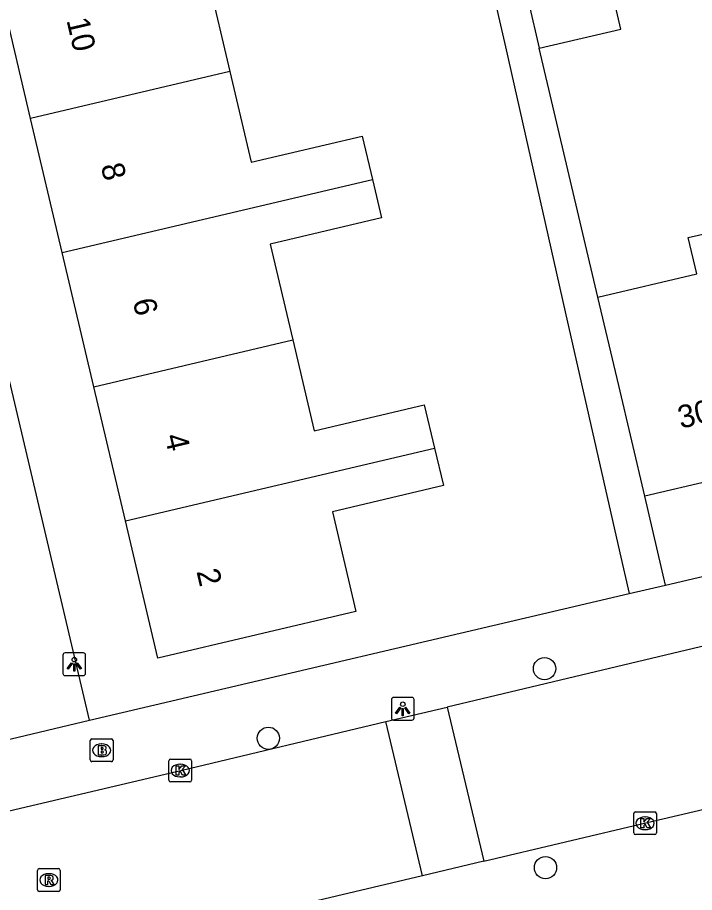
# Model space of a CAD drawing. Extents: x 158038 to 159242, y 380133 to 381214.
# Drawn here: x 158902.78 to 158932.55, y 380870.88 to 380909.34 of the extents above; entities that cross this region are included whole.
import ezdxf

# ---------------------------------------------------------------- set-up
doc = ezdxf.new("R2010")
doc.units = 0
for name, color, linetype in [('IMGEO_Boom', 7, 'Continuous'), ('IMGEO_Brandkraan', 7, 'Continuous'), ('IMGEO_Kolk', 7, 'Continuous'), ('IMGEO_Lichtpunt', 7, 'Continuous'), ('IMGEO_Pand', 7, 'Continuous'), ('IMGEO_Pand_nummerreeks', 7, 'Continuous'), ('IMGEO_Rijbaan_lokaal_open', 7, 'Continuous'), ('IMGEO_Rioolput', 7, 'Continuous'), ('IMGEO_Voetpad_open', 7, 'Continuous')]:
    doc.layers.add(name, color=color, linetype=linetype)

msp = doc.modelspace()

# ---------------------------------------------------------------- linework, layer by layer
at = {"layer": 'IMGEO_Boom'}
for centre in [(158925.954, 380880.72), (158913.813, 380877.658), (158925.997, 380871.97)]:
    msp.add_circle(centre, 0.489, dxfattribs=at)
at = {"layer": 'IMGEO_Brandkraan'}
for p, q in [((158905.983, 380876.702), (158905.983, 380877.554)), ((158906.058, 380877.628), (158906.91, 380877.628)), ((158906.984, 380877.554), (158906.984, 380876.702)), ((158906.471, 380877.408), (158906.496, 380877.408)), ((158906.494, 380876.848), (158906.469, 380876.848)), ((158906.91, 380876.628), (158906.058, 380876.628))]:
    msp.add_line(p, q, dxfattribs=at)
for points in [[(158905.983, 380876.702), (158905.983, 380877.554)], [(158906.058, 380877.628), (158906.91, 380877.628)], [(158906.984, 380877.554), (158906.984, 380876.702)], [(158906.331, 380877.328), (158906.331, 380876.928), (158906.544, 380876.928)], [(158906.562, 380877.328), (158906.331, 380877.328)], [(158906.51, 380877.247), (158906.456, 380877.247), (158906.456, 380877.171)], [(158906.456, 380877.171), (158906.509, 380877.171)], [(158906.518, 380877.095), (158906.456, 380877.095), (158906.456, 380877.014)], [(158906.456, 380877.014), (158906.518, 380877.014)], [(158906.91, 380876.628), (158906.058, 380876.628)]]:
    msp.add_lwpolyline(points, dxfattribs=at)
for centre, radius, start, end in [((158906.06, 380877.552), 0.0765, 91.552, 178.448), ((158906.06, 380877.552), 0.0765, 91.552, 178.448), ((158906.908, 380877.552), 0.0765, 1.552, 88.448), ((158906.908, 380877.552), 0.0765, 1.552, 88.448), ((158906.511, 380877.209), 0.0379, 267.8285, 90.9355), ((158906.519, 380877.054), 0.0404, 269.8759, 90.5077), ((158906.566, 380877.183), 0.145, 59.4692, 91.5367), ((158906.591, 380877.23), 0.0922, 285.5137, 58.1501), ((158906.596, 380877.038), 0.105, 301.3115, 78.989), ((158906.06, 380876.704), 0.0765, 181.552, 268.448), ((158906.06, 380876.704), 0.0765, 181.552, 268.448), ((158906.55, 380877.179), 0.251, 268.6676, 293.5347), ((158906.908, 380876.704), 0.0765, 271.552, 358.448), ((158906.908, 380876.704), 0.0765, 271.552, 358.448)]:
    msp.add_arc(centre, radius, start, end, dxfattribs=at)
for centre, major_axis, ratio, start_param, end_param in [((158906.47, 380877.128), (-0.387, 0.002), 0.722429, 4.712389, 7.853982), ((158906.495, 380877.128), (-0.39, 0.002), 0.717154, 1.570796, 4.712389)]:
    msp.add_ellipse(centre, major_axis=major_axis, ratio=ratio, start_param=start_param, end_param=end_param, dxfattribs=at)
at = {"layer": 'IMGEO_Kolk'}
for p, q in [((158909.512, 380876.738), (158910.364, 380876.738)), ((158909.437, 380875.812), (158909.437, 380876.664)), ((158909.925, 380876.518), (158909.95, 380876.518)), ((158910.438, 380876.664), (158910.438, 380875.812)), ((158909.948, 380875.958), (158909.923, 380875.958)), ((158910.364, 380875.738), (158909.512, 380875.738)), ((158929.948, 380874.422), (158930.8, 380874.422)), ((158929.873, 380873.496), (158929.873, 380874.348)), ((158930.361, 380874.202), (158930.386, 380874.202)), ((158930.874, 380874.348), (158930.874, 380873.496)), ((158930.384, 380873.642), (158930.359, 380873.642)), ((158930.8, 380873.422), (158929.948, 380873.422))]:
    msp.add_line(p, q, dxfattribs=at)
for points in [[(158909.512, 380876.738), (158910.364, 380876.738)], [(158909.437, 380875.812), (158909.437, 380876.664)], [(158909.758, 380876.438), (158909.881, 380876.438), (158909.881, 380876.287), (158910.011, 380876.438), (158910.175, 380876.438), (158910.029, 380876.287), (158910.182, 380876.038), (158910.03, 380876.038), (158909.945, 380876.202), (158909.881, 380876.135), (158909.881, 380876.038), (158909.758, 380876.038), (158909.758, 380876.438)], [(158910.438, 380876.664), (158910.438, 380875.812)], [(158910.364, 380875.738), (158909.512, 380875.738)], [(158929.948, 380874.422), (158930.8, 380874.422)], [(158929.873, 380873.496), (158929.873, 380874.348)], [(158930.194, 380874.122), (158930.317, 380874.122), (158930.317, 380873.971), (158930.447, 380874.122), (158930.611, 380874.122), (158930.465, 380873.971), (158930.618, 380873.722), (158930.466, 380873.722), (158930.381, 380873.886), (158930.317, 380873.819), (158930.317, 380873.722), (158930.194, 380873.722), (158930.194, 380874.122)], [(158930.874, 380874.348), (158930.874, 380873.496)], [(158930.8, 380873.422), (158929.948, 380873.422)]]:
    msp.add_lwpolyline(points, dxfattribs=at)
for centre, start, end in [((158909.514, 380876.662), 91.552, 178.448), ((158909.514, 380876.662), 91.552, 178.448), ((158910.362, 380876.662), 1.552, 88.448), ((158910.362, 380876.662), 1.552, 88.448), ((158909.514, 380875.814), 181.552, 268.448), ((158909.514, 380875.814), 181.552, 268.448), ((158910.362, 380875.814), 271.552, 358.448), ((158910.362, 380875.814), 271.552, 358.448), ((158929.95, 380874.346), 91.552, 178.448), ((158929.95, 380874.346), 91.552, 178.448), ((158930.798, 380874.346), 1.552, 88.448), ((158930.798, 380874.346), 1.552, 88.448), ((158929.95, 380873.498), 181.552, 268.448), ((158929.95, 380873.498), 181.552, 268.448), ((158930.798, 380873.498), 271.552, 358.448), ((158930.798, 380873.498), 271.552, 358.448)]:
    msp.add_arc(centre, 0.0765, start, end, dxfattribs=at)
for centre, major_axis, ratio, start_param, end_param in [((158909.924, 380876.238), (-0.387, 0.002), 0.722429, 4.712389, 7.853982), ((158909.949, 380876.238), (-0.39, 0.002), 0.717154, 1.570796, 4.712389), ((158930.36, 380873.922), (-0.387, 0.002), 0.722429, 4.712389, 7.853982), ((158930.385, 380873.922), (-0.39, 0.002), 0.717154, 1.570796, 4.712389)]:
    msp.add_ellipse(centre, major_axis=major_axis, ratio=ratio, start_param=start_param, end_param=end_param, dxfattribs=at)
at = {"layer": 'IMGEO_Lichtpunt'}
for p, q in [((158904.781, 380881.316), (158904.781, 380880.509)), ((158904.781, 380881.316), (158904.781, 380880.509)), ((158905.683, 380881.411), (158904.875, 380881.411)), ((158905.683, 380881.411), (158904.875, 380881.411)), ((158905.777, 380880.509), (158905.777, 380881.316)), ((158905.777, 380880.509), (158905.777, 380881.316)), ((158904.875, 380880.415), (158905.683, 380880.415)), ((158904.875, 380880.415), (158905.683, 380880.415)), ((158920.123, 380879.45), (158919.315, 380879.45)), ((158920.123, 380879.45), (158919.315, 380879.45)), ((158919.221, 380879.355), (158919.221, 380878.548)), ((158919.221, 380879.355), (158919.221, 380878.548)), ((158920.217, 380878.548), (158920.217, 380879.355)), ((158920.217, 380878.548), (158920.217, 380879.355)), ((158919.315, 380878.454), (158920.123, 380878.454)), ((158919.315, 380878.454), (158920.123, 380878.454))]:
    msp.add_line(p, q, dxfattribs=at)
for points in [[(158905.155, 380880.98), (158905.194, 380880.952), (158905.006, 380880.69), (158904.968, 380880.717), (158905.155, 380880.98)], [(158905.257, 380880.932), (158905.304, 380880.932), (158905.304, 380880.61), (158905.257, 380880.61), (158905.257, 380880.932)], [(158905.367, 380880.952), (158905.405, 380880.979), (158905.592, 380880.717), (158905.553, 380880.689), (158905.367, 380880.952)], [(158919.595, 380879.019), (158919.634, 380878.991), (158919.446, 380878.729), (158919.408, 380878.756), (158919.595, 380879.019)], [(158919.807, 380878.991), (158919.845, 380879.018), (158920.032, 380878.756), (158919.993, 380878.728), (158919.807, 380878.991)], [(158919.697, 380878.971), (158919.744, 380878.971), (158919.744, 380878.649), (158919.697, 380878.649), (158919.697, 380878.971)]]:
    msp.add_lwpolyline(points, dxfattribs=at)
for centre in [(158905.28, 380881.114), (158919.72, 380879.153)]:
    msp.add_circle(centre, 0.0994, dxfattribs=at)
for centre, start, end in [((158904.875, 380881.316), 90, 180), ((158904.875, 380881.316), 90, 180), ((158905.683, 380881.316), 0, 90), ((158905.683, 380881.316), 0, 90), ((158904.875, 380880.509), 180, 270), ((158904.875, 380880.509), 180, 270), ((158905.683, 380880.509), 270, 0), ((158905.683, 380880.509), 270, 360), ((158919.315, 380879.355), 90, 180), ((158919.315, 380879.355), 90, 180), ((158920.123, 380879.355), 0, 90), ((158920.123, 380879.355), 0, 90), ((158919.315, 380878.548), 180, 270), ((158919.315, 380878.548), 180, 270), ((158920.123, 380878.548), 270, 0), ((158920.123, 380878.548), 270, 360)]:
    msp.add_arc(centre, 0.0946, start, end, dxfattribs=at)
at = {"layer": 'IMGEO_Pand'}
for points in [[(158915.638, 380914.03), (158916.073, 380912.186), (158911.159, 380911.027), (158912.115, 380906.972)], [(158903.36, 380904.907), (158901.969, 380910.806)], [(158928.853, 380910.791), (158925.262, 380909.961), (158925.717, 380907.994)], [(158925.717, 380907.994), (158929.315, 380908.825), (158928.853, 380910.791)], [(158912.115, 380906.972), (158903.36, 380904.907)], [(158912.115, 380906.972), (158913.057, 380902.978), (158917.942, 380904.13), (158918.391, 380902.225)], [(158904.751, 380899.009), (158903.36, 380904.907)], [(158904.751, 380899.009), (158918.391, 380902.225)], [(158918.391, 380902.225), (158918.79, 380900.533), (158913.893, 380899.378), (158914.885, 380895.173)], [(158928.297, 380897.051), (158932.646, 380898.072), (158932.272, 380899.665), (158933.947, 380900.058)], [(158906.142, 380893.111), (158904.751, 380899.009)], [(158930.36, 380888.301), (158929.217, 380893.169), (158928.297, 380897.051)], [(158906.142, 380893.111), (158914.885, 380895.173)], [(158914.885, 380895.173), (158915.828, 380891.174), (158920.668, 380892.316), (158921.116, 380890.416)], [(158907.533, 380887.212), (158906.142, 380893.111)], [(158921.116, 380890.416), (158921.506, 380888.763), (158916.628, 380887.613), (158917.663, 380883.224), (158908.958, 380881.171), (158907.533, 380887.212)], [(158907.533, 380887.212), (158921.116, 380890.416)], [(158936.375, 380889.713), (158930.36, 380888.301)]]:
    msp.add_lwpolyline(points, dxfattribs=at)
at = {"layer": 'IMGEO_Rijbaan_lokaal_open'}
for points in [[(158949.313, 380885.557), (158948.002, 380885.294), (158921.667, 380879.027)], [(158918.982, 380878.388), (158921.667, 380879.027)], [(158921.667, 380879.027), (158923.281, 380872.248)], [(158923.281, 380872.248), (158930.472, 380873.947), (158950.388, 380878.611), (158950.931, 380878.751), (158951.617, 380878.871), (158952.312, 380878.928), (158953.009, 380878.924), (158953.702, 380878.857), (158954.387, 380878.728), (158955.057, 380878.539), (158955.708, 380878.291), (158956.334, 380877.985), (158956.931, 380877.625), (158957.493, 380877.213), (158958.015, 380876.752)], [(158855.705, 380863.501), (158862.414, 380865.073), (158867.88, 380866.354), (158871.116, 380867.112), (158910.02, 380876.255), (158918.982, 380878.388)], [(158920.595, 380871.613), (158918.982, 380878.388)], [(158923.281, 380872.248), (158920.595, 380871.613)], [(158920.595, 380871.613), (158891.876, 380864.827), (158885.329, 380863.284), (158864.019, 380858.26), (158857.304, 380856.684)]]:
    msp.add_lwpolyline(points, dxfattribs=at)
at = {"layer": 'IMGEO_Rioolput'}
for p, q in [((158903.66, 380870.998), (158903.66, 380871.85)), ((158903.735, 380871.924), (158904.587, 380871.924)), ((158904.148, 380871.704), (158904.173, 380871.704)), ((158904.661, 380871.85), (158904.661, 380870.998)), ((158904.587, 380870.924), (158903.735, 380870.924)), ((158904.171, 380871.144), (158904.146, 380871.144))]:
    msp.add_line(p, q, dxfattribs=at)
for points in [[(158903.66, 380870.998), (158903.66, 380871.85)], [(158903.735, 380871.924), (158904.587, 380871.924)], [(158904.661, 380871.85), (158904.661, 380870.998)], [(158904.249, 380871.622), (158903.997, 380871.624), (158903.997, 380871.224)], [(158903.997, 380871.224), (158904.121, 380871.224), (158904.121, 380871.386), (158904.132, 380871.386)], [(158904.175, 380871.543), (158904.121, 380871.543), (158904.121, 380871.462)], [(158904.121, 380871.462), (158904.173, 380871.462)], [(158904.179, 380871.357), (158904.25, 380871.224), (158904.39, 380871.224), (158904.325, 380871.35)], [(158904.587, 380870.924), (158903.735, 380870.924)]]:
    msp.add_lwpolyline(points, dxfattribs=at)
for centre, radius, start, end in [((158903.737, 380871.848), 0.0765, 91.552, 178.448), ((158903.737, 380871.848), 0.0765, 91.552, 178.448), ((158904.585, 380871.848), 0.0765, 1.552, 88.448), ((158904.585, 380871.848), 0.0765, 1.552, 88.448), ((158904.131, 380871.333), 0.0533, 26.0293, 88.6989), ((158904.157, 380871.651), 0.19, 274.7715, 282.9687), ((158904.181, 380871.447), 0.0964, 77.0061, 93.1865), ((158904.195, 380871.504), 0.0378, 276.6634, 79.6772), ((158904.248, 380871.512), 0.109, 350.3612, 89.416), ((158904.246, 380871.512), 0.112, 277.5842, 350.9817), ((158904.23, 380871.297), 0.108, 29.5134, 73.7905), ((158903.737, 380871), 0.0765, 181.552, 268.448), ((158903.737, 380871), 0.0765, 181.552, 268.448), ((158904.585, 380871), 0.0765, 271.552, 358.448), ((158904.585, 380871), 0.0765, 271.552, 358.448)]:
    msp.add_arc(centre, radius, start, end, dxfattribs=at)
for centre, major_axis, ratio, start_param, end_param in [((158904.147, 380871.424), (-0.387, 0.002), 0.722429, 4.712389, 7.853982), ((158904.172, 380871.424), (-0.39, 0.002), 0.717154, 1.570796, 4.712389)]:
    msp.add_ellipse(centre, major_axis=major_axis, ratio=ratio, start_param=start_param, end_param=end_param, dxfattribs=at)
at = {"layer": 'IMGEO_Voetpad_open'}
for points in [[(158896.582, 380918.164), (158923.891, 380924.607), (158926.955, 380911.624), (158923.592, 380910.862), (158924.23, 380908.048), (158926.867, 380896.409), (158929.267, 380885.814), (158929.674, 380884.015)], [(158928.297, 380897.051), (158925.717, 380907.994)], [(158905.951, 380878.446), (158899.082, 380907.569)], [(158931.278, 380884.392), (158959.491, 380891.015)], [(158931.278, 380884.392), (158930.36, 380888.301)], [(158929.674, 380884.015), (158931.278, 380884.392)], [(158905.951, 380878.446), (158929.674, 380884.015)], [(158898.741, 380876.745), (158905.951, 380878.446)]]:
    msp.add_lwpolyline(points, dxfattribs=at)

# ---------------------------------------------------------------- texts
at = {"layer": 'IMGEO_Pand_nummerreeks'}
for s, rotation, p in [('10', 283.2709, (158904.931, 380909.222)), ('8', 283.2709, (158906.44, 380902.826)), ('6', 283.2709, (158907.841, 380896.884)), ('30', 13.2126, (158931.943, 380891.261)), ('4', 283.2709, (158909.244, 380890.937)), ('2', 283.2709, (158910.646, 380884.993))]:
    msp.add_text(s, height=1, rotation=rotation, dxfattribs=at).set_placement(p)

doc.saveas('drawing.dxf')
